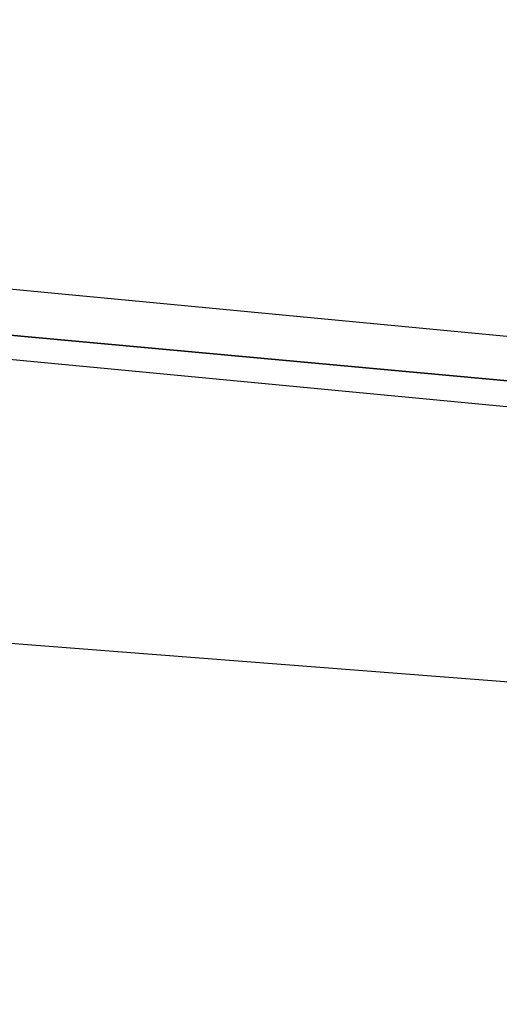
# Model space of a CAD drawing. Header units: feet. Extents: x -79 to 198, y -22 to 181.
# Tile 729 of 982: x 95.875 to 96.148, y 153.411 to 153.973. Entities that reach past the tile are written whole.
import ezdxf

# ---------------------------------------------------------------- set-up
doc = ezdxf.new("R2010")
doc.units = ezdxf.units.FT
doc.layers.add('A-AREA-UNIDAD', color=30, linetype='CONTINUOUS')
doc.layers.add('A-LINEA', color=7, linetype='CONTINUOUS')

msp = doc.modelspace()

# ---------------------------------------------------------------- linework, layer by layer
at = {"layer": 'A-AREA-UNIDAD'}
msp.add_lwpolyline([(122.848, 148.0889), (115.808, 150.2578), (115.2, 150.2578), (115.168, 150.4178), (111.328, 151.2178), (111.28, 151.3778), (104, 152.7289), (99.072, 153.3689), (92.192, 153.9022), (87.92, 153.9733), (87.92, 152.7289), (87.2, 149.8133), (91.36, 148.8889), (91.52, 148.5333), (92.672, 148.4089), (92.72, 147.2889), (92.512, 146.4889), (94.848, 146.0622), (96.96, 145.4222), (97.088, 143.9822), (93.088, 127.1644), (96.32, 126.4178)], dxfattribs=at)
at = {"layer": 'A-LINEA'}
for points in [[(99.6667, 153.4578), (95.7467, 153.8311), (95.7467, 153.8178), (95.7467, 153.8044), (99.6667, 153.4444), (99.6667, 153.4578)], [(99.6667, 153.4578), (95.7467, 153.8311), (95.7467, 153.8178), (95.7467, 153.8044), (99.6667, 153.4444), (99.6667, 153.4578)], [(99.6667, 153.4311), (99.6667, 153.4444), (95.7467, 153.8044), (95.7333, 153.8044), (95.7333, 153.7911), (95.7467, 153.7911), (99.6667, 153.4178), (99.6667, 153.4311)], [(99.6667, 153.4311), (99.6667, 153.4444), (95.7467, 153.8044), (95.7333, 153.8044), (95.7333, 153.7911), (95.7467, 153.7911), (99.6667, 153.4178), (99.6667, 153.4311)]]:
    msp.add_lwpolyline(points, dxfattribs=at)

doc.saveas('drawing.dxf')
